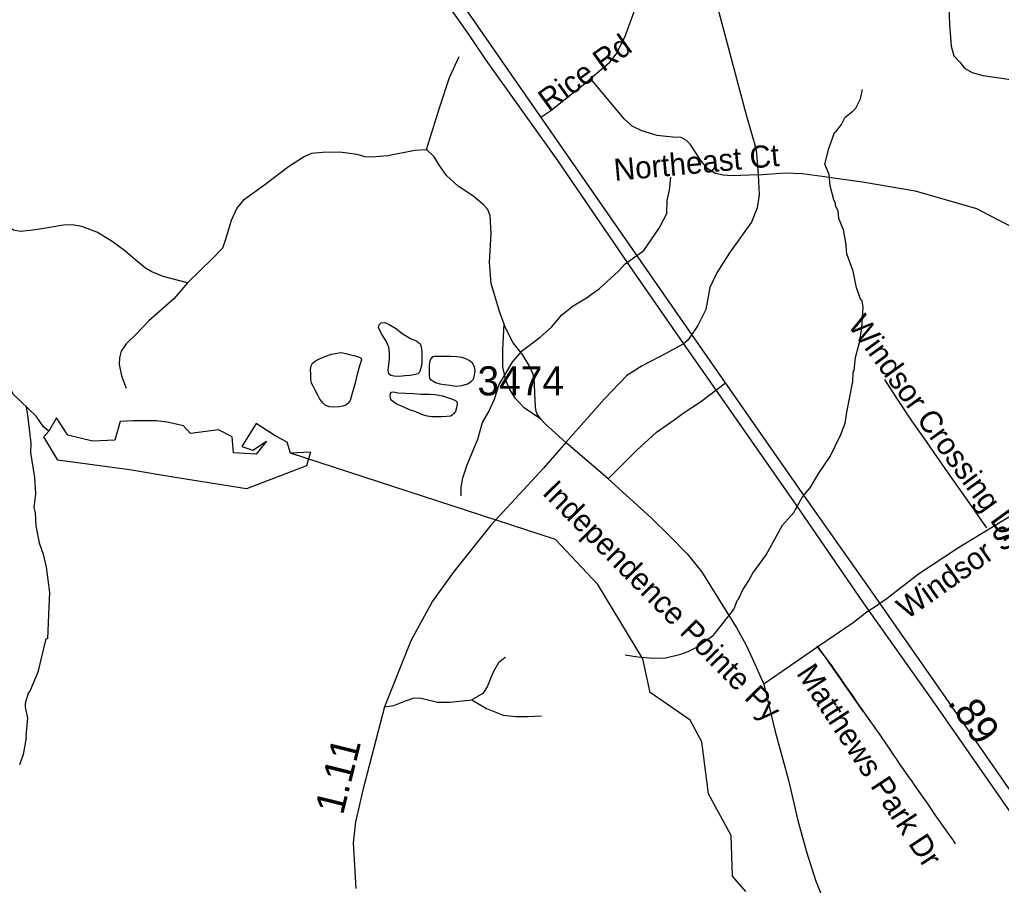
# Model space of a CAD drawing. Extents: x 1383679 to 1536984, y 460658 to 651027.
# Drawn here: x 1484485 to 1488704, y 506627 to 510349 of the extents above; entities that cross this region are included whole.
import ezdxf

# ---------------------------------------------------------------- set-up
doc = ezdxf.new("R2010")
doc.units = 0
for name, color, linetype in [('Exist Hydrographic Bay Label', 7, 'Continuous'), ('Exist Hydrographic Creek Single Shore', 7, 'Continuous'), ('Exist Hydrographic Misc Water Feature', 7, 'Continuous'), ('Exist Road Non-System Type 51', 7, 'Continuous'), ('Exist Road Non-System Type 51 Label', 7, 'Continuous'), ('Exist Road Primary US Divided Attributed', 7, 'Continuous'), ('Exist Road Secondary Mileage Hundredths English Label', 7, 'Continuous'), ('Exist Road Secondary Type 51 Attributed', 7, 'Continuous'), ('Exist Road Secondary Type 51 Number Label', 7, 'Continuous')]:
    doc.layers.add(name, color=color, linetype=linetype)

msp = doc.modelspace()

# ---------------------------------------------------------------- linework, layer by layer
at = {"layer": 'Exist Hydrographic Bay Label'}
for points in [[(1485218.9, 508569), (1485189.3, 508603.1), (1485118.9, 508619), (1485071.1, 508623.6), (1484971.1, 508623.6), (1484916.5, 508621.3), (1484894.1, 508541), (1484798.2, 508537.1), (1484691.4, 508562.1), (1484643.6, 508637.2), (1484609.5, 508580.3)], [(1485734.9, 508490), (1485648.7, 508484.8), (1485635, 508532.5), (1485582.7, 508559.9), (1485500.9, 508612.2), (1485439.5, 508514.3), (1485487.2, 508498.4), (1485546.3, 508537.1), (1485500.9, 508480.2), (1485403.1, 508487), (1485398.5, 508555.3), (1485339.4, 508584.9), (1485218.9, 508569)], [(1485734.9, 508490), (1485716.9, 508431.3), (1485459.9, 508332.3), (1485143.9, 508382.4), (1484957.4, 508414.2), (1484648.2, 508455.2), (1484589, 508555.3), (1484609.5, 508580.3)]]:
    msp.add_lwpolyline(points, dxfattribs=at)
at = {"layer": 'Exist Hydrographic Creek Single Shore'}
for points in [[(1484609.5, 508580.3), (1484586.8, 508598.5), (1484555.1, 508644.7), (1484456.2, 508738.6), (1484384.1, 508887.7), (1484329.2, 509105.5), (1484121.1, 509611.9), (1483815.2, 510225.3), (1483807.2, 510281.3), (1483533.2, 510795.5), (1483470.2, 511006.9), (1483449.2, 511296.1), (1483384.2, 511382.8), (1483170.2, 511528.3), (1483039.2, 511655.6), (1483015.2, 511738.1), (1483012.2, 512030.4), (1482947.2, 512146.6), (1482677.2, 512454), (1482637.2, 512536.8), (1482567.2, 512846.7)], [(1487605, 506600.7), (1487548, 506667.5), (1487542.1, 506841.6), (1487445.1, 507020.7), (1487416.1, 507244.6), (1487367.1, 507337.5), (1487194.1, 507455.8), (1487163, 507600.9), (1486969.1, 507919.9), (1486788.1, 508113.9), (1485648.7, 508484.8)]]:
    msp.add_lwpolyline(points, dxfattribs=at)
at = {"layer": 'Exist Hydrographic Misc Water Feature'}
for points in [[(1487087, 507618.3), (1487141.8, 507609.8), (1487205.6, 507604.6), (1487261.6, 507605.6), (1487325.9, 507620.5), (1487358, 507631.9), (1487394.4, 507651.2), (1487467.3, 507703.5), (1487554.6, 507812.7), (1487567.8, 507852.1), (1487573.8, 507858), (1487592.6, 507897.6), (1487619.2, 507937.1), (1487635.7, 507968.9), (1487693.1, 508047.8), (1487763.7, 508175.3), (1487812.2, 508229.6), (1487849.3, 508296.9), (1487882, 508336.4), (1487919, 508399.7), (1487968.2, 508470.8), (1488013.9, 508565.9), (1488032.7, 508613.6), (1488039.5, 508661.5), (1488066.1, 508793), (1488066.5, 508833), (1488070.6, 508840.9), (1488077.5, 508896.7), (1488094.6, 508960.4), (1488103.7, 509024.3), (1488109.2, 509112.1), (1488105.7, 509140.2), (1488099.8, 509144.3), (1488081.4, 509195.9), (1488067.5, 509267.3), (1488039.2, 509341.4), (1488036, 509391.4), (1488024.9, 509445.6), (1488005.8, 509493.9), (1488002.4, 509526), (1487990.8, 509550.2), (1487990.9, 509558.2), (1487983.2, 509574.3), (1487968.2, 509634.6), (1487963.1, 509682.7), (1487945.8, 509727), (1487963, 509794.6), (1487987, 509863.8), (1487992.2, 509866.1), (1488016.7, 509897.7), (1488033.2, 509929.4), (1488065.7, 509954.8), (1488077.9, 509968.5), (1488098.6, 510008.2), (1488107.3, 510048)], [(1486381.8, 508301.7), (1486382.5, 508339.3), (1486389.2, 508379.2), (1486408.1, 508434.8), (1486454, 508546), (1486473.3, 508617.6), (1486500, 508661.1), (1486525, 508716.7), (1486546, 508780.7), (1486603.7, 508879.2), (1486646.5, 508926.5), (1486721.4, 508983.1), (1486770.2, 509026.2), (1486815, 509079.4), (1486863.7, 509118.5), (1486920.7, 509153.5), (1486977, 509192.9), (1487058.2, 509267), (1487086.7, 509298.5), (1487167.7, 509357), (1487233.3, 509451.8), (1487266.4, 509515.2), (1487267.4, 509571.2), (1487278.1, 509615), (1487283.1, 509670.9)], [(1486213.1, 508903.8), (1486213.3, 508877.5), (1486211.3, 508861.5), (1486207.6, 508845.9), (1486203.5, 508833.4), (1486195.4, 508825.9), (1486184.1, 508822.9), (1486162.6, 508819.6), (1486139.4, 508817.6), (1486117, 508814.8), (1486093.8, 508815.9), (1486079.5, 508819.2), (1486071.1, 508825.6), (1486068.6, 508841.7), (1486072, 508864.4), (1486074.1, 508890.3), (1486073.5, 508916.2), (1486071.9, 508941.2), (1486060.1, 508965.9), (1486043.4, 508993.8), (1486031.6, 509015.4), (1486027.2, 509024.8), (1486029.6, 509036.4), (1486038.6, 509045.2), (1486054.7, 509046.4), (1486072.5, 509038.6), (1486103.6, 509019), (1486129.3, 509000), (1486164.3, 508978.1), (1486191.9, 508966.2), (1486206.1, 508954.9), (1486210.4, 508944.1), (1486213.3, 508918.6), (1486213.1, 508903.8)], [(1485935.1, 508825.1), (1485926.2, 508786.9), (1485917.6, 508757.7), (1485909, 508727.5), (1485905.7, 508711.4), (1485896.4, 508699.5), (1485887.2, 508691.6), (1485873.9, 508686.8), (1485857.7, 508684), (1485834.5, 508683.5), (1485815.3, 508683.8), (1485797.3, 508692.2), (1485789.4, 508700.5), (1485775.4, 508716.9), (1485764.7, 508737.3), (1485754.9, 508755.7), (1485746.1, 508773), (1485739.3, 508786.3), (1485735.5, 508803.5), (1485735.9, 508823.8), (1485735.2, 508845), (1485737.6, 508860.1), (1485742.8, 508872.1), (1485756.1, 508882), (1485776.5, 508891.7), (1485800.9, 508902.3), (1485825.3, 508910), (1485849.7, 508915.6), (1485865.9, 508917.3), (1485886, 508913.9), (1485907.2, 508908.5), (1485926.3, 508903.1), (1485943.4, 508897.7), (1485951.5, 508894.5), (1485954.3, 508886.4), (1485946.8, 508865.3), (1485935.1, 508825.1)], [(1486245, 508857), (1486244.7, 508823.9), (1486245.9, 508806.6), (1486253, 508800.2), (1486271.6, 508789.5), (1486290.8, 508782.5), (1486309.5, 508779.9), (1486332.9, 508776.8), (1486360.8, 508773.5), (1486384.8, 508776.2), (1486408.9, 508783.1), (1486424.9, 508793), (1486434.7, 508803.9), (1486439.7, 508820.6), (1486442.7, 508839.8), (1486440, 508856.2), (1486430.5, 508872.2), (1486416.7, 508882.9), (1486402.5, 508890.7), (1486385.2, 508895.7), (1486363.1, 508899.3), (1486334.3, 508900.2), (1486300.2, 508900.1), (1486268, 508900.9), (1486258.4, 508898.6), (1486250.1, 508888.7), (1486246.1, 508876.2), (1486245, 508857)], [(1486209.2, 508739.3), (1486245.5, 508738.7), (1486269.8, 508737.2), (1486302, 508731.6), (1486319.1, 508726.2), (1486341.1, 508718.7), (1486358.3, 508711.3), (1486364.2, 508706.1), (1486365, 508696), (1486362.7, 508679.9), (1486357.4, 508664.9), (1486350.2, 508655.9), (1486343.9, 508647.9), (1486335.8, 508644), (1486320.6, 508642.3), (1486297.4, 508640.7), (1486277.2, 508641.1), (1486254.9, 508641.5), (1486237.8, 508644.8), (1486216.7, 508650.2), (1486187.6, 508663), (1486159.5, 508671.5), (1486135.4, 508683.1), (1486103.3, 508696.8), (1486081.3, 508713.4), (1486078.5, 508724.6), (1486077.7, 508732.7), (1486077.8, 508741.8), (1486083, 508747.8), (1486093.1, 508748.6), (1486110.3, 508745.2), (1486178.8, 508741.9), (1486209.2, 508739.3)], [(1484512.1, 508683), (1484518.4, 508648.7), (1484532.4, 508528.5), (1484531.7, 508488.5), (1484548.2, 508380.2), (1484552.2, 508310.6), (1484545.6, 508252.3), (1484551.1, 508228.2), (1484554.2, 508172.2), (1484569, 508099.9), (1484586.1, 508051.6), (1484599.1, 507995.4), (1484612.9, 507885.6), (1484610.6, 507824), (1484603.8, 507687.4), (1484597.9, 507685.5), (1484593.7, 507675.5), (1484563.4, 507544.1), (1484530.1, 507464.7), (1484521.9, 507452.8), (1484509.1, 507409.1), (1484508.9, 507393.1), (1484518, 507347.3), (1484510.7, 507268.8), (1484512.6, 507261.1), (1484499.4, 507189.3), (1484484.6, 507145.6)]]:
    msp.add_lwpolyline(points, dxfattribs=at)
at = {"layer": 'Exist Road Non-System Type 51'}
for p, q in [((1487013.6, 508374.7), (1486831.6, 508530.7)), ((1488213.1, 507860.1), (1488157.2, 507822)), ((1488119.5, 507797.2), (1488066.2, 507755.3)), ((1488138.2, 507809.9), (1488119.5, 507797.2)), ((1488157.2, 507822), (1488138.2, 507809.9)), ((1488066.2, 507755.3), (1487914.9, 507652.1)), ((1487914.9, 507652.1), (1487683.1, 507492.8)), ((1487914.9, 507652.1), (1488109.6, 507372.9))]:
    msp.add_line(p, q, dxfattribs=at)
for points in [[(1488467.1, 510615.2), (1488471.4, 510551.8), (1488475.1, 510478.5), (1488480.9, 510327.6), (1488488.1, 510234.5), (1488499.8, 510193.6), (1488525.9, 510165.4), (1488544.8, 510140.1), (1488578.2, 510121.7), (1488624.7, 510109), (1488813.6, 510080.8), (1489025.8, 510055.5), (1489248.8, 510024.4), (1489384.7, 509997.6), (1489419.6, 509979.3), (1489448.6, 509959.6), (1489471.9, 509932.8), (1489500.2, 509880.6), (1489526.4, 509825.6), (1489546.7, 509756.5), (1489549.6, 509717.1), (1489538, 509673.3), (1489506.8, 509607.1), (1489474.8, 509525.3)], [(1486938.4, 510095.7), (1486986, 510135.3), (1487021.7, 510165.5), (1487048.2, 510200.2), (1487085.1, 510274), (1487124.3, 510379.1), (1487161.2, 510484.2), (1487191.1, 510526.7), (1487246.4, 510558), (1487343.2, 510578.1)], [(1486233.5, 509789.8), (1486290, 509974.3), (1486332.6, 510099.5), (1486373, 510190.1)], [(1486724.4, 509929.6), (1486767.1, 509958.6), (1486928.4, 510086.1), (1486938.4, 510095.7)], [(1487659, 509681.3), (1487546.1, 509678), (1487508, 509680.2), (1487475.8, 509688), (1487442.4, 509707), (1487414.7, 509738.3), (1487366.3, 509813.3), (1487351.3, 509828.9), (1487328.3, 509842.3), (1487293.7, 509843.5), (1487263.7, 509845.7), (1487224.6, 509851.3), (1487158.9, 509870.3), (1487117.4, 509890.4), (1487082.8, 509922.8), (1486938.4, 510095.7)], [(1485205.6, 509217.2), (1485313.9, 509322.4), (1485357.7, 509367.1), (1485371.5, 509405.1), (1485395.7, 509486.7), (1485417.6, 509537.1), (1485451.1, 509577.3), (1485538.6, 509639.9), (1485640, 509717.1), (1485704.6, 509759.6), (1485740.3, 509774.1), (1485786.4, 509779.7), (1485860.1, 509780.8), (1485933.9, 509770.8), (1485966.2, 509760.7), (1485998.4, 509759.6), (1486066.4, 509765.2), (1486183.7, 509788.1), (1486233.5, 509789.8)], [(1486566.8, 509039.2), (1486547, 509094.2), (1486511.2, 509215), (1486504.3, 509305.6), (1486511.2, 509429.7), (1486506.6, 509505.7), (1486496.3, 509532.6), (1486475.5, 509556.1), (1486431.7, 509590.7), (1486369.5, 509633.2), (1486318.8, 509679.1), (1486288.8, 509721.6), (1486265.8, 509759.6), (1486233.5, 509789.8)], [(1487659, 509681.3), (1487774.2, 509690.3), (1487848, 509686.9), (1487933.3, 509675.7), (1488115.3, 509650), (1488333.1, 509613.1), (1488597, 509537.1), (1488648.9, 509509.1), (1488745.7, 509458.8)], [(1485205.6, 509217.2), (1485101.9, 509245.2), (1485052.3, 509264.2), (1485025.8, 509279.9), (1484985.5, 509313.4), (1484936, 509355.9), (1484878.3, 509398.4), (1484816.1, 509435.3), (1484751.6, 509458.8), (1484710.1, 509466.6), (1484673.2, 509465.5), (1484605.2, 509453.2), (1484540.7, 509444.2), (1484488.8, 509438.7), (1484457.7, 509444.2), (1484404.7, 509480), (1484352.9, 509548.2), (1484314.8, 509617.6)], [(1485205.6, 509217.2), (1485148, 509149), (1485039.7, 509054), (1484987.8, 508999.2), (1484942.9, 508954.5), (1484921, 508923.2), (1484914.1, 508895.2), (1484911.8, 508866.1), (1484922.1, 508818), (1484942.9, 508764.4)], [(1486724.4, 508631.3), (1486653, 508680.5), (1486616.1, 508719.6), (1486591.9, 508758.8), (1486573.5, 508797.9), (1486560.8, 508856.1), (1486560.8, 508931), (1486566.8, 509039.2)], [(1486724.4, 508631.3), (1486709.4, 508652.5), (1486703.7, 508669.3), (1486701.4, 508688.3), (1486699.1, 508738.6), (1486696.8, 508786.7), (1486691, 508824.7), (1486674.9, 508861.7), (1486646.1, 508909.7), (1486605.7, 508958.9), (1486572.3, 509023.8), (1486566.8, 509039.2)], [(1488201.1, 508802), (1488250.5, 508725.4), (1488318.1, 508624.2), (1488380.2, 508535.7), (1488424.9, 508471), (1488493.8, 508372.4), (1488573.4, 508258.3), (1488618, 508193.9), (1488640.5, 508164.6)], [(1487013.6, 508374.7), (1487137.8, 508497.4), (1487221.4, 508575.7), (1487297.7, 508628.5), (1487341.3, 508659.6), (1487410.2, 508706.2), (1487518.2, 508788)], [(1486831.6, 508530.7), (1486744, 508610), (1486724.4, 508631.3)], [(1487013.6, 508374.7), (1487199.2, 508207.7), (1487279.1, 508128.7), (1487354, 508052.6), (1487415.7, 507976.4), (1487521.8, 507805.8), (1487566.9, 507732.5), (1487607.5, 507659.2), (1487632.2, 507604.2), (1487683.1, 507492.8)], [(1489230.8, 508370.8), (1489137.5, 508360.9), (1489022.3, 508337.2), (1488939.3, 508313.7), (1488841.3, 508274.6), (1488519.7, 508077.7), (1488348, 507964.5), (1488213.1, 507860.1)], [(1487909.5, 507654.9), (1487946.6, 507607.8), (1487963, 507586.8), (1487974.6, 507570.8), (1487987.4, 507552.6), (1488001, 507533.1), (1488015.5, 507512.3), (1488030.1, 507491.2), (1488044.6, 507470), (1488059.2, 507448.9), (1488073.6, 507428), (1488087.5, 507407.2), (1488101.2, 507386.9), (1488115, 507367.6), (1488128.4, 507348.8), (1488141.2, 507330.8), (1488153.6, 507313), (1488166, 507295.7), (1488178.4, 507278.3), (1488190.8, 507260.8), (1488202.9, 507243), (1488215, 507225.1), (1488227, 507207.2), (1488239, 507189), (1488251.2, 507170.7), (1488263.8, 507151.9), (1488276.9, 507133.2), (1488290.4, 507114.3), (1488303.9, 507095.4), (1488317.5, 507076.2), (1488331.2, 507056.7), (1488345, 507036.8), (1488358.9, 507016.6), (1488373.1, 506996.2), (1488387.5, 506975.8), (1488401.6, 506955.2), (1488415.5, 506935.3), (1488428.6, 506916.2), (1488441.1, 506898.3), (1488452.9, 506881.5), (1488463.6, 506866), (1488473.5, 506852.2), (1488482.1, 506840.2), (1488489.4, 506829.9), (1488494.6, 506822.6), (1488497.6, 506817.9), (1488505.2, 506805.2)], [(1486572.5, 507606.1), (1486571, 507606.7), (1486542.5, 507583.3), (1486519.5, 507544.3), (1486494, 507480.6), (1486475.5, 507451.6), (1486428, 507424.4)], [(1487683.1, 507492.8), (1487732.2, 507289), (1487788.8, 507079), (1487828.8, 506905.5), (1487865.8, 506771.6), (1487905.1, 506650.3), (1487953, 506531.9)], [(1486052.4, 507394.8), (1486093, 507400.4), (1486142.4, 507420.2), (1486180.2, 507432.9), (1486210.7, 507431.5), (1486280.8, 507414.7), (1486333.5, 507414.5), (1486428, 507424.4)], [(1486428, 507424.4), (1486491.2, 507387.7), (1486562.4, 507359.5), (1486617.6, 507353.9), (1486667, 507353.9), (1486728.1, 507356.7)]]:
    msp.add_lwpolyline(points, dxfattribs=at)
at = {"layer": 'Exist Road Primary US Divided Attributed'}
for points in [[(1487373.2, 508995.8), (1486235.5, 510636.4), (1486070.2, 510864.1), (1484796.9, 512689.3), (1484610.1, 512963.6), (1484237, 513494.4), (1483907.6, 513937.7), (1483544.6, 514481.5), (1483379.3, 514716.2), (1483191.9, 514992.6), (1482874.4, 515445.2), (1482748.8, 515642.6), (1482517.1, 515940.2), (1481781, 516804.7), (1481564.6, 517048.4), (1481412.7, 517226.1), (1481311, 517339.6), (1481189.7, 517486.2), (1481060.3, 517637.7)], [(1484440.1, 513101.8), (1484533.1, 512968.5), (1484594.2, 512883.2), (1484665.9, 512775.7), (1484924, 512429.9), (1485195.4, 512033.7), (1485362.1, 511786.2), (1485404, 511721.3), (1485441.2, 511668.5), (1486040, 510800.6), (1486192.1, 510600.9), (1486414.5, 510283.3), (1486488.2, 510174.9), (1486796.6, 509742.6), (1487119.3, 509268.9), (1487337.4, 508955.5)], [(1489049.7, 506592.4), (1488466.3, 507431.8), (1488126.1, 507920.7), (1487858.4, 508300.3), (1487373.2, 508995.8)], [(1487337.4, 508955.5), (1487491.2, 508735.9), (1487821.5, 508262.3), (1488110.4, 507842.2), (1488406.7, 507424), (1489000.7, 506569.8), (1489251.8, 506203.8), (1489408.3, 505975.8), (1489588.8, 505724.5), (1489984.7, 505209.5), (1490039.3, 505142.4), (1490071.9, 505104.4)]]:
    msp.add_lwpolyline(points, dxfattribs=at)
at = {"layer": 'Exist Road Secondary Type 51 Attributed'}
for points in [[(1487460.8, 510489.8), (1487607, 509940.1), (1487649.8, 509790.9), (1487659, 509681.3), (1487663.6, 509596.3), (1487654.4, 509540.4), (1487630.2, 509477.8), (1487535.7, 509345.8), (1487481.5, 509259.7), (1487451.6, 509197.1), (1487433.1, 509103.2), (1487398.7, 509033.9), (1487373.2, 508995.8)], [(1487373.2, 508995.8), (1487356.3, 508971.5), (1487337.4, 508955.5)], [(1487337.4, 508955.5), (1487264.6, 508914.6), (1487159.6, 508860.5), (1487094.6, 508819.6), (1486998.7, 508718.8), (1486831.6, 508530.7), (1486735.7, 508420.6), (1486511.5, 508177.3), (1486352.4, 507978.5), (1486259.4, 507848.8), (1486165.7, 507678.2), (1486052.4, 507394.8), (1485960.8, 507042.3), (1485928.8, 506899.9), (1485918.7, 506809.7), (1485929.6, 506613.7)]]:
    msp.add_lwpolyline(points, dxfattribs=at)

# ---------------------------------------------------------------- texts
at = {"layer": 'Exist Road Non-System Type 51 Label'}
for s, rotation, p in [('Rice Rd', 35.8039, (1486757.7, 509951.1)), ('Northeast Ct', 5.1919, (1487042.5, 509655.3)), ('Windsor Crossing Dr', 306.0663, (1488041.2, 509035.4)), ('Windsor Square Dr', 35.3028, (1488297.8, 507768)), ('Independence Pointe Py', 314.5817, (1486726.8, 508311.1)), ('Matthews Park Dr', 303.2958, (1487820.6, 507539.2))]:
    msp.add_text(s, height=95, rotation=rotation, dxfattribs=at).set_placement(p)
at = {"layer": 'Exist Road Secondary Mileage Hundredths English Label'}
for s, rotation, p in [('.89', 304.2521, (1488469.8, 507414.1)), ('1.11', 75.9936, (1485873.8, 506925.7))]:
    msp.add_text(s, height=125, rotation=rotation, dxfattribs=at).set_placement(p)
at = {"layer": 'Exist Road Secondary Type 51 Number Label'}
msp.add_text('3474', height=125, dxfattribs=at).set_placement((1486452.4, 508733.6))

doc.saveas('drawing.dxf')
